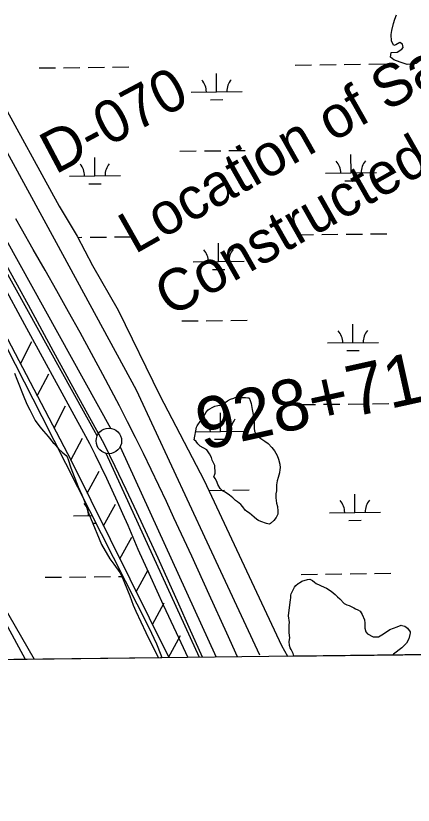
# Model space of a CAD drawing. Extents: x 3684037 to 3722149, y 433263 to 459021.
# Drawn here: x 3712801 to 3713579, y 438677 to 440224 of the extents above; entities that cross this region are included whole.
import ezdxf

# ---------------------------------------------------------------- set-up
doc = ezdxf.new("R2010")
doc.units = 0
for name, color, linetype in [('V-FLOD-BASE', 7, 'Continuous'), ('V-GRID-FRAM', 7, 'Continuous'), ('V-LEVE-TOET', 7, 'Continuous'), ('V-RIVR-RANG-IDEN', 7, 'Continuous'), ('V-ROAD-CNTR', 7, 'Continuous'), ('V-RRAP-FSHR', 7, 'Continuous'), ('V-RRAP-SILL-IDEN', 7, 'Continuous'), ('V-SITE-VEGE', 7, 'Continuous'), ('V-SURV-IDEN', 7, 'Continuous'), ('V-SURV-LINE', 7, 'Continuous'), ('V-TOPO-MINR', 7, 'Continuous'), ('V-TOPO-SHOR', 7, 'Continuous'), ('V-UTIL-IDEN', 7, 'Continuous'), ('V-WETL-SWMP', 7, 'Continuous')]:
    doc.layers.add(name, color=color, linetype=linetype)

msp = doc.modelspace()

# ---------------------------------------------------------------- linework, layer by layer
at = {"layer": 'V-FLOD-BASE'}
msp.add_lwpolyline([(3713166.9, 438967.3), (3713140.6, 439026), (3713120.5, 439071.3), (3713100.2, 439116.5), (3713079.7, 439161.6), (3713058.9, 439206.6), (3713037.9, 439251.5), (3713016.7, 439296.3), (3712995.3, 439341), (3712973.7, 439385.6), (3712924, 439475.9), (3712874.6, 439566.4), (3712825.5, 439657), (3712757.6, 439779.6), (3712689.5, 439902.1), (3712621.2, 440024.5)], dxfattribs=at)
at = {"layer": 'V-GRID-FRAM'}
msp.add_lwpolyline([(3688058.9, 456858.9), (3719789.3, 457228.1), (3720008.8, 439046.9), (3688262.6, 438677.5), (3688058.9, 456858.9)], dxfattribs=at)
at = {"layer": 'V-LEVE-TOET'}
for points in [[(3712594.9, 440025.1), (3712639.9, 439944.2), (3712684.8, 439863.1), (3712729.4, 439782), (3712773.8, 439700.7), (3712817.9, 439619.3), (3712860.1, 439541.6), (3712902.4, 439464), (3712945, 439386.5), (3712956.3, 439363.8), (3712967.5, 439341.1), (3712978.4, 439318.2), (3712989.2, 439295.3), (3712999.7, 439272.3), (3713010.1, 439249.2), (3713020.3, 439226), (3713030.3, 439202.7), (3713040.1, 439179.4), (3713064.9, 439124.7), (3713089.8, 439070.2), (3713114.9, 439015.7), (3713137.7, 438966.9)], [(3713235.3, 438968.1), (3713214.3, 439014.6), (3713179.9, 439090.1), (3713145.4, 439165.6), (3713110.6, 439240.9), (3713096, 439272.5), (3713081.1, 439304), (3713066.1, 439335.4), (3713050.8, 439366.6), (3713035.3, 439397.8), (3713019.7, 439428.9), (3713003.8, 439459.8), (3712987.7, 439490.7), (3712971.4, 439521.5), (3712949.2, 439562.6), (3712926.8, 439603.6), (3712904.2, 439644.5), (3712881.3, 439685.3), (3712858.3, 439725.9), (3712835.1, 439766.5), (3712811.7, 439806.9), (3712800.5, 439826.4)]]:
    msp.add_lwpolyline(points, dxfattribs=at)
at = {"layer": 'V-ROAD-CNTR'}
msp.add_lwpolyline([(3710393, 444727.7), (3710641.6, 444250), (3710817.9, 443893.9), (3711037.7, 443420), (3711197.8, 443070), (3711491, 442423), (3711750.1, 441857.3), (3711840.9, 441668.9), (3712186.2, 441036.5), (3712590.7, 440311.1), (3712880, 439780.2), (3713036.5, 439491.2), (3713175.2, 439193.4), (3713278.2, 438972.2)], dxfattribs=at)
at = {"layer": 'V-RRAP-FSHR'}
for p, q in [((3712809.9, 439542.5), (3712832.4, 439585.8)), ((3712809.9, 439542.5), (3712832.4, 439585.8)), ((3712842.9, 439479.4), (3712865.4, 439522.8)), ((3712842.9, 439479.4), (3712865.4, 439522.8)), ((3712875.9, 439416.4), (3712898.4, 439459.8)), ((3712875.9, 439416.4), (3712898.4, 439459.8)), ((3712908.9, 439353.4), (3712931.4, 439396.7)), ((3712908.9, 439353.4), (3712931.4, 439396.7)), ((3712940.7, 439289.1), (3712964.2, 439331.9)), ((3712940.7, 439289.1), (3712964.2, 439331.9)), ((3712972.6, 439224.6), (3712996.1, 439267.5)), ((3712972.6, 439224.6), (3712996.1, 439267.5)), ((3713004.5, 439160.2), (3713028, 439203)), ((3713004.5, 439160.2), (3713028, 439203)), ((3713036.4, 439095.7), (3713059.9, 439138.6)), ((3713036.4, 439095.7), (3713059.9, 439138.6)), ((3713068.3, 439031.3), (3713091.7, 439074.1)), ((3713068.3, 439031.3), (3713091.7, 439074.1)), ((3713100.2, 438966.8), (3713123.6, 439009.7)), ((3713100.2, 438966.8), (3713123.6, 439009.7))]:
    msp.add_line(p, q, dxfattribs=at)
for points in [[(3710219.4, 444700.2), (3710405, 444328.8), (3710632.1, 443905.6), (3710829.8, 443472.5), (3710874.2, 443372), (3710940.2, 443211.2), (3711150.7, 442775.8), (3711369.4, 442270.4), (3711583.9, 441827.2), (3711640.3, 441693.5), (3711911.6, 441196.5), (3712334.1, 440407.1), (3712777, 439605.3), (3712909, 439353.2), (3713100.3, 438966.6)], [(3710449.9, 443948.5), (3711032.4, 442732.8), (3711461.5, 441700.4), (3711800.3, 440955.8), (3712038, 440494.6), (3712458, 439603.7), (3712696.9, 439205.1), (3712836.7, 438963.4)], [(3712532.3, 440048.2), (3712777, 439605.3), (3712909, 439353.2), (3713100.3, 438966.6)]]:
    msp.add_lwpolyline(points, dxfattribs=at)
at = {"layer": 'V-SITE-VEGE'}
for p, q in [((3712798.2, 439524.2), (3712803, 439512.5)), ((3712803, 439512.5), (3712805.4, 439506)), ((3712805.4, 439506), (3712815, 439480.8)), ((3712815, 439480.8), (3712822.6, 439463.5)), ((3712822.6, 439463.5), (3712828.3, 439452.3)), ((3712828.3, 439452.3), (3712830.7, 439446.7)), ((3712830.7, 439446.7), (3712838.8, 439431.4)), ((3712838.8, 439431.4), (3712847.8, 439418.8)), ((3712847.8, 439418.8), (3712854.9, 439410.4)), ((3712854.9, 439410.4), (3712864.3, 439400.2)), ((3712864.3, 439400.2), (3712874.3, 439387.6)), ((3712874.3, 439387.6), (3712876.6, 439385.3)), ((3712876.6, 439385.3), (3712884.7, 439376)), ((3712884.7, 439376), (3712891.7, 439369.1)), ((3712891.7, 439369.1), (3712899.7, 439362.6)), ((3712899.7, 439362.6), (3712901.6, 439360.3)), ((3712901.6, 439360.3), (3712903.1, 439354.6)), ((3712903.1, 439354.6), (3712908.8, 439338.3)), ((3712908.8, 439338.3), (3712922.7, 439301.4)), ((3712922.7, 439301.4), (3712929.9, 439285.6)), ((3712929.9, 439285.6), (3712939, 439263.2)), ((3712939, 439263.2), (3712942.8, 439251.5)), ((3712942.8, 439251.5), (3712947.1, 439240.8)), ((3712947.1, 439240.8), (3712968.6, 439188.5)), ((3712968.6, 439188.5), (3712985.2, 439160.1)), ((3712985.2, 439160.1), (3712992.8, 439149.9)), ((3712992.8, 439149.9), (3713004.6, 439133.6)), ((3713004.6, 439133.6), (3713008, 439127.5)), ((3713008, 439127.5), (3713024.2, 439087.9)), ((3713349.4, 439108.3), (3713354.1, 439111.6)), ((3713354.1, 439111.6), (3713356.4, 439113.1)), ((3713356.4, 439113.1), (3713361, 439116.4)), ((3713361, 439116.4), (3713372.2, 439119.8)), ((3713372.2, 439119.8), (3713376.9, 439120.7)), ((3713376.9, 439120.7), (3713382.1, 439118)), ((3713382.1, 439118), (3713386.3, 439114.7)), ((3713386.3, 439114.7), (3713389.6, 439111.9)), ((3713389.6, 439111.9), (3713404.7, 439105)), ((3713340.6, 439091.9), (3713345.7, 439102.2)), ((3713345.7, 439102.2), (3713346.6, 439104.6)), ((3713346.6, 439104.6), (3713349.4, 439108.3)), ((3713404.7, 439105), (3713409.4, 439102.7)), ((3713409.4, 439102.7), (3713418.8, 439096.7)), ((3713418.8, 439096.7), (3713426.8, 439090.2)), ((3713024.2, 439087.9), (3713030.9, 439069.2)), ((3713334.9, 439048.3), (3713338.9, 439080.6)), ((3713338.9, 439080.6), (3713339.8, 439083.4)), ((3713339.7, 439089.1), (3713340.6, 439091.9)), ((3713339.8, 439083.4), (3713339.7, 439089.1)), ((3713426.8, 439090.2), (3713431.1, 439085.6)), ((3713431.1, 439085.6), (3713435.8, 439081.9)), ((3713435.8, 439081.9), (3713444.3, 439072.6)), ((3713030.9, 439069.2), (3713036.2, 439057.5)), ((3713444.3, 439072.6), (3713449.4, 439070.3)), ((3713449.4, 439070.3), (3713454.1, 439068.5)), ((3713454.1, 439068.5), (3713463.1, 439063.9)), ((3713463.1, 439063.9), (3713466.4, 439062.5)), ((3713036.2, 439057.5), (3713055.7, 439015.6)), ((3713336.9, 439035.7), (3713334.9, 439048.3)), ((3713466.4, 439062.5), (3713471.1, 439060.2)), ((3713471.1, 439060.2), (3713475.8, 439057.4)), ((3713475.8, 439057.4), (3713479.6, 439050.9)), ((3713479.6, 439050.9), (3713483.9, 439040.6)), ((3713336.5, 439031), (3713336.9, 439035.7)), ((3713483.9, 439040.6), (3713484.8, 439034.5)), ((3713484.8, 439034.5), (3713484.9, 439024.2)), ((3713336.6, 439015.5), (3713336.5, 439031)), ((3713484.9, 439024.2), (3713486.4, 439017.2)), ((3713486.4, 439017.2), (3713490.2, 439013.1)), ((3713523.4, 439014.7), (3713533.6, 439021.8)), ((3713533.6, 439021.8), (3713548.1, 439027.1)), ((3713548.1, 439027.1), (3713555.6, 439030.4)), ((3713555.6, 439030.4), (3713557.4, 439029.5)), ((3713557.4, 439029.5), (3713563.1, 439028.2)), ((3713563.1, 439028.2), (3713568.3, 439024.5)), ((3713568.3, 439024.5), (3713569.7, 439022.1)), ((3713569.7, 439022.1), (3713572, 439019.3)), ((3713572, 439019.3), (3713573.5, 439017)), ((3713573.5, 439017), (3713573.5, 439014.7)), ((3713055.7, 439015.6), (3713060, 439005.8)), ((3713060, 439005.8), (3713080.1, 438966.3)), ((3713337.6, 439005.2), (3713336.6, 439015.5)), ((3713336.7, 438998.2), (3713337.6, 439005.2)), ((3713490.2, 439013.1), (3713501, 439007.5)), ((3713501, 439007.5), (3713505.7, 439007.1)), ((3713505.7, 439007.1), (3713511.3, 439007.6)), ((3713511.3, 439007.6), (3713515, 439009.5)), ((3713515, 439009.5), (3713518.3, 439011.4)), ((3713518.3, 439011.4), (3713523.4, 439014.7)), ((3713570.8, 439003.4), (3713566.6, 438995)), ((3713573, 439011.9), (3713570.8, 439003.4)), ((3713573.5, 439014.7), (3713573, 439011.9)), ((3713336.8, 438990.3), (3713336.7, 438998.2)), ((3713338.7, 438985.6), (3713336.8, 438990.3)), ((3713556.9, 438986), (3713541.1, 438973.7)), ((3713559.2, 438987.9), (3713556.9, 438986)), ((3713563.8, 438992.1), (3713559.2, 438987.9)), ((3713566.6, 438995), (3713563.8, 438992.1)), ((3713340.6, 438982.3), (3713338.7, 438985.6)), ((3713344, 438974.9), (3713340.6, 438982.3)), ((3713345.8, 438969.4), (3713344, 438974.9)), ((3713538.7, 438971.6), (3713345.8, 438969.4)), ((3713541.1, 438973.7), (3713538.7, 438971.6)), ((3713080.1, 438966.3), (3712796.9, 438963))]:
    msp.add_line(p, q, dxfattribs=at)
msp.add_lwpolyline([(3713150, 439393.7), (3713154.9, 439418.5), (3713156.3, 439420.9), (3713157.7, 439422.8), (3713161.8, 439429.3), (3713165.1, 439432.6), (3713167.8, 439437.8), (3713172.5, 439444.9), (3713173.4, 439446.8), (3713178, 439452.4), (3713179.9, 439453.8), (3713186.9, 439457.6), (3713190.6, 439459.5), (3713196.7, 439461), (3713201.4, 439461.5), (3713208.4, 439464.4), (3713211.1, 439466.7), (3713215.3, 439469.6), (3713221.4, 439472.9), (3713227.9, 439475.3), (3713232.1, 439477.2), (3713236.8, 439476.8), (3713243.4, 439476.4), (3713250.9, 439476.4), (3713255.1, 439475.5), (3713257.9, 439475.5), (3713260.3, 439470.4), (3713261.7, 439464.8), (3713264.2, 439453.1), (3713267.1, 439436.8), (3713267.6, 439432.6), (3713268.1, 439425.5), (3713267.7, 439416.2), (3713268.7, 439410.6), (3713271.1, 439405.4), (3713276.3, 439399.4), (3713281, 439395.7), (3713289, 439390.6), (3713295.1, 439386), (3713302.7, 439378.1), (3713307.4, 439371.6), (3713312.7, 439362.7), (3713315.5, 439355.7), (3713318, 439345.9), (3713318.5, 439338.4), (3713318, 439335.6), (3713317.6, 439328.6), (3713314.9, 439319.7), (3713312.6, 439313.1), (3713312.2, 439309.3), (3713311.3, 439305.1), (3713311.4, 439293.4), (3713310.5, 439287.8), (3713310.5, 439279.8), (3713311.6, 439269.1), (3713313.5, 439262.5), (3713314.5, 439253.6), (3713314.1, 439247.5), (3713310.9, 439241.4), (3713306.2, 439235.3), (3713299.7, 439229.6), (3713297.9, 439228.2), (3713294.6, 439229.1), (3713292.2, 439229.6), (3713281, 439233.2), (3713276.3, 439235.5), (3713273, 439237.4), (3713267.8, 439241.6), (3713258.8, 439249.4), (3713253.6, 439252.7), (3713249.9, 439255.4), (3713245.6, 439262.4), (3713241.4, 439266.6), (3713235.2, 439271.7), (3713231, 439274.5), (3713225.8, 439279.6), (3713219.7, 439285.2), (3713210.7, 439290.7), (3713205.6, 439293.5), (3713201.3, 439298.1), (3713196.6, 439306), (3713194.6, 439311.6), (3713191.3, 439317.7), (3713188.9, 439321.4), (3713189.9, 439324.2), (3713191.2, 439328), (3713190.6, 439343), (3713185.4, 439353.7), (3713184, 439358.8), (3713180.6, 439365.8), (3713174.9, 439373.7), (3713162.2, 439381.1), (3713157.5, 439385.3), (3713154.2, 439390.4)], close=True, dxfattribs=at)
at = {"layer": 'V-SURV-LINE'}
for points in [[(3711755.8, 441636.9), (3712986.5, 439416.1)], [(3712960.3, 439401.5), (3711729.6, 441622.4)], [(3713005.1, 439379.4), (3713193.6, 438967.6)], [(3713160.7, 438967.2), (3712977.8, 439366.9)]]:
    msp.add_lwpolyline(points, dxfattribs=at)
msp.add_circle((3712983.1, 439391.3), 25, dxfattribs=at)
at = {"layer": 'V-TOPO-MINR'}
msp.add_lwpolyline([(3712820, 438963.2), (3712375.6, 439782.6), (3712346.3, 439817.9), (3712320, 439855.5), (3712295.7, 439894.7), (3712242.2, 439989.8), (3712239.1, 439995.5), (3712236, 440001.2), (3712232.9, 440007), (3712230, 440012.8), (3712146.9, 440179), (3712102.8, 440268.1)], dxfattribs=at)
at = {"layer": 'V-TOPO-SHOR'}
for points in [[(3713557.5, 440158.6), (3713559.9, 440162.1), (3713558.7, 440168.7), (3713553.3, 440171.7), (3713545.6, 440167.5), (3713541.4, 440166.3), (3713537.2, 440174.6), (3713536.6, 440187.7), (3713537.8, 440195.4), (3713540.8, 440209.1), (3713543.7, 440218), (3713546.7, 440226.4)], [(3713768.6, 440098.1), (3713762.8, 440095.2), (3713749.1, 440093.4), (3713733, 440092.8), (3713715.2, 440090.4), (3713696.2, 440095.7), (3713683.7, 440100.4), (3713665.8, 440109.3), (3713649.7, 440120.6), (3713640.2, 440132.5), (3713631.3, 440145.6), (3713619.4, 440148.5), (3713610.4, 440146.1), (3713598.5, 440140.8), (3713585.5, 440130.6), (3713567.6, 440128.8), (3713553.9, 440133.6), (3713541.4, 440137.7), (3713534.9, 440143.1), (3713536.1, 440152.6), (3713548, 440153.2), (3713552.1, 440155.6), (3713557.5, 440158.6)]]:
    msp.add_lwpolyline(points, dxfattribs=at)
at = {"layer": 'V-UTIL-IDEN'}
for points in [[(3710219.4, 444700.2), (3710405, 444328.8), (3710632.1, 443905.6), (3710829.8, 443472.5), (3710874.2, 443372), (3710940.2, 443211.2), (3711150.7, 442775.8), (3711369.4, 442270.4), (3711583.9, 441827.2), (3711640.3, 441693.5), (3711911.6, 441196.5), (3712334.1, 440407.1), (3712777, 439605.3), (3712909, 439353.2), (3713100.3, 438966.6)], [(3712532.3, 440048.2), (3712777, 439605.3), (3712909, 439353.2), (3713100.3, 438966.6)]]:
    msp.add_lwpolyline(points, dxfattribs=at)
at = {"layer": 'V-WETL-SWMP'}
for p, q in [((3713543.7, 440218), (3713546.7, 440226.4)), ((3713537.8, 440195.4), (3713540.8, 440209.1)), ((3713540.8, 440209.1), (3713543.7, 440218)), ((3713536.6, 440187.7), (3713537.8, 440195.4)), ((3713537.2, 440174.6), (3713536.6, 440187.7)), ((3713541.4, 440166.3), (3713537.2, 440174.6)), ((3713545.6, 440167.5), (3713541.4, 440166.3)), ((3713553.3, 440171.7), (3713545.6, 440167.5)), ((3713558.7, 440168.7), (3713553.3, 440171.7)), ((3713557.5, 440158.6), (3713559.9, 440162.1)), ((3713559.9, 440162.1), (3713558.7, 440168.7)), ((3712717.6, 440157.7), (3712885.8, 439851.5)), ((3713534.9, 440143.1), (3713536.1, 440152.6)), ((3713536.1, 440152.6), (3713548, 440153.2)), ((3713548, 440153.2), (3713557.5, 440158.6)), ((3713541.4, 440137.7), (3713534.9, 440143.1)), ((3713553.9, 440133.6), (3713541.4, 440137.7)), ((3713567.6, 440128.8), (3713553.9, 440133.6)), ((3713585.5, 440130.6), (3713567.6, 440128.8)), ((3712846.4, 440122), (3712878.4, 440122.3)), ((3712894.4, 440122.5), (3712926.4, 440122.9)), ((3712942.4, 440123.1), (3712974.4, 440123.5)), ((3712990.4, 440123.6), (3713022.4, 440124)), ((3713348.3, 440127.8), (3713380.3, 440128.2)), ((3713396.2, 440128.4), (3713428.2, 440128.7)), ((3713444.2, 440128.9), (3713476.2, 440129.3)), ((3713492.2, 440129.5), (3713524.2, 440129.9)), ((3713194.3, 440075.3), (3713193.8, 440111.3)), ((3713144.3, 440074.7), (3713244.3, 440075.9)), ((3713182.4, 440059.7), (3713206.4, 440060)), ((3713218.2, 439960.1), (3713250.2, 439960.5)), ((3712955.7, 439910.6), (3712955.3, 439946.6)), ((3713122.2, 439959), (3713154.2, 439959.4)), ((3713170.2, 439959.5), (3713202.2, 439959.9)), ((3713457.6, 439916.5), (3713457.1, 439952.5)), ((3713407.6, 439915.9), (3713507.6, 439917)), ((3712905.7, 439910), (3713005.7, 439911.2)), ((3713445.7, 439900.9), (3713469.7, 439901.2)), ((3712943.9, 439895), (3712967.9, 439895.3)), ((3712885.8, 439851.5), (3712920.9, 439792.2)), ((3712655.5, 439821.8), (3712852, 439439.1)), ((3712920.9, 439792.2), (3712951.3, 439735.3)), ((3712922, 439790.1), (3712930.2, 439790.2)), ((3712946.2, 439790.4), (3712978.2, 439790.8)), ((3712994.2, 439791), (3713026.2, 439791.4)), ((3713352.1, 439795.2), (3713384.1, 439795.5)), ((3713400.1, 439795.7), (3713432.1, 439796.1)), ((3713448.1, 439796.3), (3713480.1, 439796.6)), ((3713496.1, 439796.8), (3713528.1, 439797.2)), ((3713198.1, 439742.6), (3713197.7, 439778.6)), ((3712951.3, 439735.3), (3713001.1, 439647.2)), ((3713148.1, 439742), (3713248.1, 439743.2)), ((3713186.3, 439727), (3713210.3, 439727.3)), ((3713001.1, 439647.2), (3713082.8, 439480.3)), ((3713126.1, 439626.3), (3713158.1, 439626.7)), ((3713174.1, 439626.9), (3713206.1, 439627.3)), ((3713222.1, 439627.5), (3713254.1, 439627.8)), ((3713461.4, 439583.8), (3713461, 439619.8)), ((3713411.4, 439583.2), (3713511.4, 439584.4)), ((3713449.6, 439568.2), (3713473.6, 439568.5)), ((3713082.8, 439480.3), (3713170, 439313.5)), ((3713356, 439462.5), (3713388, 439462.9)), ((3713404, 439463.1), (3713436, 439463.4)), ((3713452, 439463.6), (3713484, 439464)), ((3713500, 439464.2), (3713532, 439464.5)), ((3712852, 439439.1), (3713061.2, 439025.4)), ((3713202, 439410), (3713201.6, 439446)), ((3713152, 439409.4), (3713252, 439410.5)), ((3713190.2, 439394.4), (3713214.2, 439394.7)), ((3713170, 439313.5), (3713321.1, 438990.6)), ((3713179, 439294.3), (3713209.9, 439294.6)), ((3713225.9, 439294.8), (3713257.9, 439295.2)), ((3713465.3, 439251.2), (3713464.9, 439287.2)), ((3713415.3, 439250.6), (3713515.3, 439251.7)), ((3712913.5, 439244.7), (3712950, 439245.2)), ((3713453.5, 439235.6), (3713477.5, 439235.9)), ((3712951.7, 439229.8), (3712957.8, 439229.8)), ((3712954, 439125.1), (3712986, 439125.5)), ((3713002, 439125.7), (3713010.4, 439125.8)), ((3713359.9, 439129.8), (3713391.9, 439130.2)), ((3713407.9, 439130.4), (3713439.9, 439130.8)), ((3713455.9, 439131), (3713487.9, 439131.3)), ((3713503.9, 439131.5), (3713535.9, 439131.9)), ((3712858, 439124), (3712890, 439124.4)), ((3712906, 439124.6), (3712938, 439125)), ((3713061.2, 439025.4), (3713076.4, 438993.6)), ((3713076.4, 438993.6), (3713084.7, 438971.9)), ((3713321.1, 438990.6), (3713333.3, 438969.2)), ((3713084.7, 438971.9), (3713086.8, 438966.3)), ((3713333.3, 438969.2), (3714637.6, 438984.4)), ((3713086.8, 438966.3), (3712769.4, 438962.6))]:
    msp.add_line(p, q, dxfattribs=at)
for centre, start, end in [((3713139, 440075.1), 359.8949, 41.4385), ((3713249.5, 440076.4), 139.8949, 181.4385), ((3712900.4, 439910.5), 359.8949, 41.4385), ((3713010.9, 439911.7), 139.8949, 181.4385), ((3713402.3, 439916.3), 359.8949, 41.4385), ((3713512.8, 439917.6), 139.8949, 181.4385), ((3713142.9, 439742.4), 359.8949, 41.4385), ((3713253.4, 439743.7), 139.8949, 181.4385), ((3713406.2, 439583.6), 359.8949, 41.4385), ((3713516.7, 439584.9), 139.8949, 181.4385), ((3713146.8, 439409.8), 359.8949, 41.4385), ((3713257.2, 439411.1), 139.8949, 181.4385), ((3712908.2, 439245.2), 359.8949, 41.4385), ((3713410.1, 439251), 359.8949, 41.4385), ((3713520.5, 439252.3), 139.8949, 181.4385)]:
    msp.add_arc(centre, 35.2, start, end, dxfattribs=at)

# ---------------------------------------------------------------- texts
at = {"layer": 'V-RIVR-RANG-IDEN'}
msp.add_text('D-070', height=83, rotation=27.9723, dxfattribs=at).set_placement((3712878, 439912.6))
at = {"layer": 'V-RRAP-SILL-IDEN'}
for s, p in [('Location of Salt Water Barrier', (3713033.8, 439756.4)), ('Constructed Oct 1999', (3713103.8, 439632.9))]:
    msp.add_text(s, height=82, rotation=29.5409, dxfattribs=at).set_placement(p)
at = {"layer": 'V-SURV-IDEN'}
msp.add_text('928+71.8', height=100, rotation=12.4647, dxfattribs=at).set_placement((3713166.8, 439372.8))

doc.saveas('drawing.dxf')
